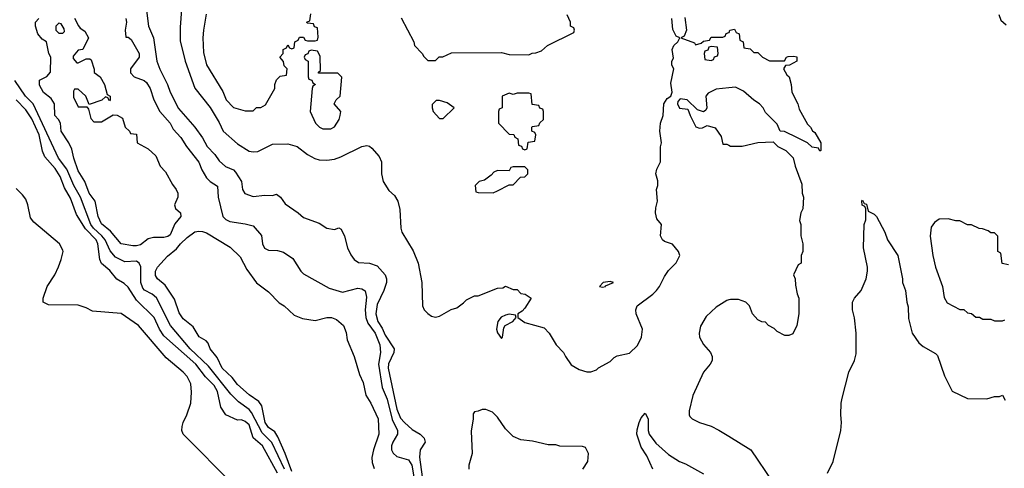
# Model space of a CAD drawing. Header units: inches. Extents: x 2348352 to 2479776, y 460422 to 613655.
# Tile 291 of 590: x 2366348 to 2371420, y 583475 to 585783. Entities that reach past the tile are written whole.
import ezdxf

# ---------------------------------------------------------------- set-up
doc = ezdxf.new("R2010")
doc.units = ezdxf.units.IN
doc.header["$MEASUREMENT"] = 0
doc.layers.add('C3568', color=7, linetype='Continuous')
doc.layers.add('C3578', color=7, linetype='Continuous')

msp = doc.modelspace()

# ---------------------------------------------------------------- linework, layer by layer
at = {"layer": 'C3568', "color": 4}
for points, elevation in [([(2367190.4, 585950.4), (2367174.6, 585745.4), (2367175.2, 585675.2), (2367200.5, 585570), (2367250.4, 585430.4), (2367330, 585330.7), (2367374.9, 585254.9), (2367395.8, 585210), (2367470, 585144.9), (2367530, 585107), (2367550, 585102.6), (2367574.6, 585105.4), (2367650, 585142), (2367730, 585144), (2367778, 585130), (2367831, 585090), (2367868.3, 585068.3), (2367890, 585062), (2367930, 585060.5), (2367970, 585066), (2368002.7, 585077.3), (2368110, 585131), (2368136, 585136), (2368150, 585132), (2368162, 585122), (2368199.8, 585079.8), (2368211.6, 585051.6), (2368211, 584990), (2368221, 584950), (2368250, 584904.7), (2368278, 584878), (2368296, 584850), (2368306.4, 584806.4), (2368310.7, 584710), (2368317.3, 584690), (2368374.6, 584594.6), (2368400.4, 584530), (2368419.1, 584430), (2368422.8, 584310), (2368430.7, 584290.7), (2368450, 584271.3), (2368470, 584258), (2368490, 584252), (2368510, 584258), (2368570, 584292), (2368599, 584301), (2368634.6, 584325.4), (2368650, 584342), (2368690, 584362), (2368710, 584362), (2368810, 584402), (2368836.4, 584403.6), (2368850, 584412), (2368890, 584394), (2368910, 584394), (2368930, 584374), (2368951.6, 584371.6), (2368982, 584350), (2368950, 584298), (2368936.9, 584283.1), (2368914, 584270), (2368914, 584250), (2368950, 584224.7), (2369050, 584198), (2369076, 584170), (2369111.3, 584110), (2369150, 584071.3), (2369158.8, 584050), (2369187.9, 584007.9), (2369230, 583982.8), (2369270, 583971), (2369290, 583971.3), (2369319, 583981), (2369330, 583991.3), (2369390, 584024.7), (2369410, 584044.7), (2369426.3, 584053.7), (2369490, 584067.3), (2369530, 584107.3), (2369551.6, 584150), (2369555.6, 584190), (2369522.7, 584270), (2369521.2, 584290), (2369529, 584310), (2369609, 584370), (2369629, 584390), (2369644, 584410), (2369670, 584462), (2369690, 584492), (2369730, 584532), (2369748.7, 584570), (2369742, 584590), (2369710, 584628.7), (2369670, 584641.2), (2369659, 584650), (2369649.1, 584670.9), (2369654, 584730), (2369630, 584758), (2369623.7, 584790), (2369624.5, 584815.5), (2369633.2, 584850), (2369628.7, 584910), (2369635.3, 584930), (2369634.6, 584954.6), (2369624, 584990), (2369630, 585014), (2369648.4, 585051.6), (2369648.9, 585128.9), (2369653.2, 585150), (2369645.2, 585210), (2369649.3, 585250.7), (2369662, 585290), (2369666, 585350), (2369682.9, 585377.1), (2369702, 585390), (2369709, 585410), (2369702.7, 585457.3), (2369718, 585530), (2369708, 585550), (2369708, 585570), (2369715.3, 585584.7), (2369708.7, 585630), (2369717.2, 585650), (2369738, 585670), (2369748, 585690), (2369730, 585699), (2369713.1, 585733.1), (2369707, 585790)], 104), ([(2367001.6, 585830), (2367012.2, 585750), (2367037.1, 585690), (2367054.3, 585570), (2367069.2, 585529.2), (2367110.2, 585450.2), (2367122.8, 585410), (2367166.5, 585326.5), (2367250.3, 585230), (2367290, 585175.5), (2367313.4, 585130), (2367352.7, 585090), (2367376.2, 585056.2), (2367407.4, 585027.4), (2367450, 585010.4), (2367459.2, 584999.2), (2367490.7, 584950), (2367496.3, 584910), (2367508.5, 584888.5), (2367550, 584873.4), (2367610, 584880.7), (2367650, 584878), (2367670, 584884.7), (2367691.3, 584870), (2367715.3, 584835.3), (2367782, 584790), (2367810, 584764.7), (2367890, 584736), (2367930.9, 584710.9), (2367970, 584704), (2367991.6, 584711.6), (2368004.7, 584704.7), (2368021, 584670), (2368036, 584610), (2368053.7, 584573.7), (2368071, 584550), (2368093.7, 584533.7), (2368150, 584530.4), (2368190, 584517.1), (2368230.5, 584470), (2368238, 584450), (2368237.1, 584430), (2368223.7, 584390), (2368190, 584317.2), (2368183.1, 584270), (2368193.1, 584230), (2368215.3, 584195.3), (2368230, 584160.4), (2368277.1, 584090), (2368274.4, 584070), (2368248.2, 584011.8), (2368246.5, 583990), (2368290, 583778.8), (2368310, 583733.4), (2368330, 583710.6), (2368370, 583674.8), (2368411.3, 583650), (2368431, 583630), (2368436, 583610), (2368410.7, 583569.3), (2368408.1, 583531.9), (2368421.5, 583430)], 96), ([(2367308.1, 585811.9), (2367294.8, 585730), (2367290.8, 585690), (2367294.4, 585614.4), (2367310.9, 585550.9), (2367394.4, 585414.4), (2367411.3, 585370), (2367450, 585331.3), (2367510, 585314), (2367550, 585314), (2367568.4, 585331.6), (2367590, 585332), (2367614.6, 585345.4), (2367662, 585430), (2367662, 585450), (2367670, 585474), (2367690, 585492), (2367722, 585498), (2367726, 585530), (2367710, 585546), (2367707.3, 585567.3), (2367688, 585590), (2367706, 585610), (2367706, 585630), (2367722, 585638), (2367730, 585654), (2367738, 585638), (2367750, 585634), (2367762, 585638), (2367766, 585670), (2367782, 585678), (2367790, 585694), (2367810, 585694), (2367818, 585678), (2367830, 585674), (2367870, 585674), (2367882, 585678), (2367886, 585694), (2367882, 585742), (2367867.3, 585747.3), (2367862, 585762), (2367830, 585766), (2367826, 585770), (2367842, 585778), (2367847.3, 585812.7)], 108), ([(2368313.2, 585793.2), (2368378, 585670), (2368382, 585650), (2368422, 585610), (2368430, 585594), (2368450, 585574), (2368490, 585574), (2368508.4, 585591.6), (2368527.3, 585592.7), (2368572.7, 585612.7), (2368830, 585614), (2368870, 585604.7), (2368970, 585602), (2368988.4, 585611.6), (2369007.3, 585612.7), (2369036.4, 585623.6), (2369066, 585650), (2369202, 585718), (2369206, 585730), (2369202, 585742), (2369186, 585750), (2369186, 585770), (2369168.4, 585808.4)], 108), ([(2369774.6, 585794.6), (2369782, 585730), (2369770, 585698), (2369754, 585690), (2369823.6, 585663.6), (2369830, 585654), (2369858, 585662), (2369870, 585672), (2369902, 585678), (2369910, 585694), (2369970, 585694), (2369982, 585698), (2369987.3, 585712.7), (2370000, 585717.3)], 104), ([(2366631.1, 585791.1), (2366651.1, 585751.1), (2366659.6, 585739.6), (2366683.6, 585723.6), (2366702, 585690), (2366674, 585630), (2366650, 585626), (2366623.6, 585596.4), (2366623.6, 585583.6), (2366642, 585562), (2366650, 585562), (2366690, 585582), (2366710, 585582), (2366716.9, 585576.9), (2366732, 585528), (2366732, 585512), (2366762, 585490), (2366784.7, 585450), (2366798, 585398), (2366814, 585390), (2366814, 585370), (2366810, 585366), (2366802, 585382), (2366790, 585386), (2366771.6, 585368.4), (2366706, 585346), (2366688, 585390), (2366650, 585426), (2366630, 585426), (2366624.7, 585415.3), (2366625.4, 585385.4), (2366650, 585334), (2366694, 585334), (2366702, 585322), (2366715.3, 585275.3), (2366730, 585258), (2366770, 585258), (2366830, 585294), (2366850, 585292), (2366876.9, 585276.9), (2366892, 585230), (2366914, 585210), (2366918, 585198), (2366950, 585194), (2366954, 585150), (2367010, 585118), (2367050, 585082), (2367071.3, 585030), (2367099.8, 584999.8), (2367134.4, 584934.4), (2367154.8, 584910), (2367162.8, 584890), (2367162.8, 584870), (2367146, 584830), (2367151.1, 584811.1), (2367176, 584790), (2367178.8, 584770), (2367147.4, 584732.6), (2367123.1, 584676.9), (2367111.8, 584668.2), (2367090, 584662.4), (2367037.6, 584662.4), (2367010, 584656.2), (2366970, 584624.2), (2366950, 584618.7), (2366930, 584619.6), (2366870, 584629.4), (2366815.1, 584695.1), (2366770, 584733.2), (2366752.3, 584770), (2366736, 584850), (2366706, 584890), (2366683.7, 584950), (2366650, 585005.2), (2366626.6, 585070), (2366616.5, 585116.5), (2366601.2, 585150), (2366561.2, 585210), (2366558, 585250), (2366548.7, 585270), (2366528.7, 585290), (2366528, 585350), (2366510, 585378), (2366470, 585408.7), (2366450, 585446), (2366450, 585472), (2366488.4, 585491.6), (2366507.3, 585512.7), (2366508, 585590), (2366498, 585610), (2366486, 585670), (2366463.1, 585683.1), (2366442, 585710), (2366428.7, 585750), (2366428.9, 585771.1), (2366446, 585790)], 88), ([(2366894.8, 585790), (2366898.8, 585770), (2366891.3, 585730), (2366894, 585694), (2366906, 585694), (2366922, 585682), (2366964, 585610), (2366962.8, 585590), (2366918.8, 585530), (2366918.8, 585510), (2366938, 585490), (2366990, 585470.8), (2367000.5, 585460.5), (2367020.7, 585430), (2367039.1, 585370), (2367070, 585311.3), (2367122.8, 585250), (2367139.1, 585219.1), (2367177.5, 585177.5), (2367206.8, 585130), (2367271, 585050), (2367286.8, 585010), (2367310.8, 584970), (2367330, 584950.8), (2367366.8, 584926.8), (2367370.8, 584870), (2367394.8, 584770), (2367410, 584754.8), (2367430, 584744.9), (2367510, 584733.4), (2367550, 584722), (2367592.8, 584672.8), (2367599.1, 584630), (2367608.2, 584608.2), (2367630, 584597.3), (2367675.9, 584595.9), (2367707.5, 584587.5), (2367754.4, 584554.4), (2367796, 584490), (2367810, 584476), (2367942.5, 584402.5), (2368010, 584380.7), (2368090, 584402), (2368110, 584398.8), (2368127.3, 584387.3), (2368134.9, 584354.9), (2368128.4, 584290), (2368130.3, 584250), (2368141.8, 584221.8), (2368179.5, 584170), (2368202.4, 584110), (2368206, 584070), (2368196, 584010), (2368214.3, 583890), (2368240.2, 583830), (2368266.2, 583726.2), (2368293.4, 583670), (2368294, 583650), (2368270.4, 583610), (2368263, 583590), (2368263, 583570), (2368272.5, 583552.5), (2368290, 583534.8), (2368350, 583517.6), (2368368.8, 583490), (2368378, 583430)], 92), ([(2367711.4, 583470), (2367646.8, 583606.8), (2367597.5, 583657.5), (2367542.4, 583762.4), (2367530, 583777.6), (2367475.9, 583815.9), (2367436.1, 583856.1), (2367319.8, 583999.8), (2367226.3, 584090), (2367125.1, 584210), (2367052.3, 584352.3), (2367031.1, 584371.1), (2366991.3, 584391.3), (2366982.2, 584402.3), (2366971.3, 584430), (2366971.9, 584511.9), (2366964, 584530), (2366950, 584541.2), (2366890, 584536.9), (2366840.7, 584560.7), (2366813.9, 584593.9), (2366787.6, 584650), (2366771.1, 584671.1), (2366727.6, 584710), (2366714, 584730), (2366661.5, 584870), (2366627.2, 584930), (2366590, 585014), (2366548.2, 585070), (2366416.9, 585350), (2366378.4, 585390), (2366322.9, 585470)], 92), ([(2370000, 585432.1), (2369934.9, 585425.1), (2369895.1, 585404.9), (2369883.1, 585390), (2369886.8, 585330), (2369882, 585318), (2369870, 585308.7), (2369838.6, 585318.6), (2369786, 585370), (2369750, 585375.3), (2369738, 585362), (2369736, 585350), (2369747.3, 585327.3), (2369790, 585322), (2369801, 585290), (2369831.6, 585231.6), (2369850, 585224.7), (2369866, 585226), (2369890, 585238), (2369930, 585226), (2369962, 585182), (2369970, 585142), (2369990, 585142), (2370000, 585137)], 104), ([(2367676.3, 583450), (2367598.4, 583590), (2367551.1, 583631.1), (2367530, 583698), (2367510, 583716.2), (2367490, 583723.7), (2367470, 583722.7), (2367409.6, 583749.6), (2367384.5, 583790), (2367366.9, 583870), (2367350, 583900.5), (2367305.4, 583945.4), (2367255.1, 584010), (2367090, 584156.3), (2367067.4, 584190), (2367040.5, 584250), (2366950, 584339.6), (2366907.1, 584407.1), (2366886.3, 584426.3), (2366847.6, 584447.6), (2366813.1, 584493.1), (2366770, 584529), (2366760.7, 584550), (2366749.7, 584630), (2366741.5, 584650), (2366687.2, 584707.2), (2366640.3, 584780.3), (2366610, 584865.2), (2366578.7, 584918.7), (2366556.9, 584976.9), (2366530, 585017.6), (2366477.6, 585077.6), (2366466, 585106), (2366448.5, 585190), (2366410, 585273.6), (2366379.2, 585319.2), (2366330, 585371.5)], 96), ([(2367450, 583389), (2367189.3, 583650), (2367182.7, 583670), (2367185.2, 583690), (2367189.3, 583710), (2367209.5, 583750.5), (2367229.4, 583810), (2367232.9, 583867.1), (2367229.7, 583910), (2367210, 583947), (2367189.6, 583970), (2367102.5, 584042.5), (2366959.6, 584210), (2366870.9, 584270.9), (2366723.9, 584283.9), (2366690, 584301.2), (2366650, 584314), (2366496.4, 584316.4), (2366468.7, 584330), (2366468.7, 584350), (2366489.3, 584410), (2366529.6, 584470.4), (2366547.9, 584512.1), (2366562, 584550), (2366572, 584590), (2366570, 584598), (2366552.7, 584630), (2366421.7, 584741.7), (2366403, 584763), (2366389.3, 584830), (2366378.9, 584858.9), (2366362.5, 584882.5), (2366330, 584914)], 104), ([(2367750, 583458.4), (2367716.3, 583550), (2367677.2, 583637.2), (2367662, 583662), (2367630, 583684.7), (2367611.8, 583710), (2367595.6, 583795.6), (2367579.1, 583819.1), (2367530, 583853.2), (2367470, 583906.6), (2367442.5, 583942.5), (2367391.8, 583990), (2367365.7, 584045.7), (2367329.2, 584090), (2367318.9, 584118.9), (2367309, 584130), (2367271.9, 584151.9), (2367242, 584202), (2367190, 584243.7), (2367170, 584274), (2367145.6, 584345.6), (2367096.9, 584416.9), (2367057.2, 584450), (2367047.7, 584467.7), (2367047.3, 584490), (2367058, 584510), (2367110, 584566.8), (2367156.6, 584603.4), (2367176, 584630), (2367210, 584662), (2367250, 584690.8), (2367270, 584694.8), (2367290, 584694), (2367310, 584686.8), (2367432.2, 584612.2), (2367483, 584563), (2367517.3, 584497.3), (2367568.5, 584428.5), (2367630, 584382.8), (2367685.4, 584325.4), (2367710, 584311.3), (2367762, 584262), (2367805.2, 584245.2), (2367870, 584234.8), (2367930, 584250.6), (2367954, 584250), (2367979.8, 584239.8), (2368016, 584210), (2368030, 584174), (2368035.3, 584135.3), (2368070.6, 584050.6), (2368098, 583958), (2368116.8, 583916.8), (2368130.7, 583850.7), (2368156, 583810), (2368194, 583730), (2368197.3, 583650), (2368170.4, 583570), (2368162.4, 583530), (2368164.1, 583504.1), (2368173.2, 583473.2)], 88), ([(2370000, 584341.5), (2369990, 584339), (2369935.3, 584304.7), (2369884, 584256), (2369854.4, 584205.6), (2369847.7, 584170), (2369850.6, 584150), (2369870, 584111), (2369906.8, 584070), (2369914.8, 584050), (2369914.8, 584030), (2369904.7, 584010), (2369870, 583968.7), (2369814.8, 583850), (2369796, 583770), (2369796, 583750), (2369800.7, 583740.7), (2369812, 583730), (2369850, 583711), (2369910, 583690.8), (2369950, 583670.8), (2370000, 583640.2)], 104), ([(2369249.3, 583470.7), (2369275.3, 583510), (2369278, 583550), (2369262, 583582), (2369247.3, 583587.3), (2369130, 583588.7), (2369110, 583595.3), (2369070, 583595.3), (2368990, 583614), (2368930, 583622), (2368890, 583638), (2368850, 583678), (2368810, 583738), (2368783.1, 583763.1), (2368750, 583778), (2368730, 583778), (2368710, 583768), (2368690, 583766), (2368684.7, 583755.3), (2368684.7, 583730), (2368673.7, 583666.3), (2368678.8, 583550), (2368661, 583490), (2368661, 583470)], 104), ([(2369609.6, 583470), (2369578.9, 583538.9), (2369550, 583584), (2369527.8, 583650), (2369527.9, 583672.1), (2369539.5, 583710), (2369550, 583734.8), (2369570, 583758), (2369584.9, 583730), (2369584.9, 583670), (2369590.4, 583650.4), (2369624.5, 583604.5), (2369690, 583546), (2369746.8, 583510), (2369778, 583498), (2369870, 583446.4)], 96)]:
    msp.add_lwpolyline(points, dxfattribs=dict(at, elevation=elevation))
for points, elevation in [([(2366550, 585766), (2366534, 585750), (2366534, 585730), (2366550, 585714), (2366570, 585714), (2366578, 585722), (2366576.4, 585736.4), (2366562, 585762)], 88), ([(2369910, 585646), (2369898, 585642), (2369892.7, 585627.3), (2369878, 585622), (2369874, 585610), (2369878, 585578), (2369910, 585574), (2369922, 585578), (2369927.3, 585592.7), (2369942, 585598), (2369946, 585610), (2369942, 585642)], 104), ([(2367850, 585626), (2367838, 585622), (2367832.7, 585607.3), (2367818, 585602), (2367814, 585590), (2367818, 585578), (2367834, 585570), (2367834, 585490), (2367838, 585478), (2367852.7, 585472.7), (2367858, 585458), (2367872, 585450), (2367858, 585442), (2367854, 585430), (2367844.7, 585310), (2367872, 585250), (2367892, 585230), (2367910, 585221), (2367950, 585221), (2367970, 585232), (2367994, 585270), (2367999, 585290), (2368002, 585310), (2367968, 585350), (2367978, 585370), (2367998, 585390), (2368007.3, 585487.3), (2367987.3, 585507.3), (2367887.3, 585507.3), (2367887.3, 585512.7), (2367898, 585522), (2367896.4, 585596.4), (2367882, 585622)], 108), ([(2368970, 585406), (2368910, 585406), (2368890, 585398), (2368870, 585406), (2368834, 585390), (2368834, 585330), (2368818, 585322), (2368814, 585310), (2368814, 585250), (2368870, 585194), (2368892.7, 585192.7), (2368898, 585178), (2368914, 585170), (2368918, 585138), (2368932.7, 585132.7), (2368938, 585118), (2368950, 585114), (2368962, 585118), (2368967.3, 585152.7), (2369002, 585158), (2369006, 585190), (2369002, 585202), (2368986, 585210), (2368986, 585230), (2368990, 585234), (2369022, 585238), (2369027.3, 585252.7), (2369046, 585270), (2369046, 585310), (2369042, 585322), (2369027.3, 585327.3), (2369022, 585342), (2368987.3, 585347.3), (2368982, 585402)], 108), ([(2368510, 585368), (2368492.7, 585367.3), (2368472.7, 585347.3), (2368472, 585330), (2368478, 585310), (2368510, 585274), (2368530, 585274), (2368586, 585330), (2368550, 585355.3)], 108), ([(2368950, 585026), (2368890, 585026), (2368878, 585022), (2368870, 585006), (2368810, 585008), (2368790, 584998), (2368776.9, 584983.1), (2368742, 584958), (2368714, 584950), (2368694, 584930), (2368698, 584898), (2368710, 584894), (2368787.3, 584892.7), (2368810, 584902), (2368870, 584934), (2368890, 584934), (2368927.3, 584972.7), (2368950, 584974), (2368966, 584990), (2368966, 585010)], 108), ([(2369390, 584435.3), (2369354, 584430), (2369334, 584410), (2369350, 584406.8), (2369366, 584410), (2369366, 584414), (2369406, 584430)], 108), ([(2368870, 584268), (2368850, 584262), (2368827.5, 584252.5), (2368811.3, 584230), (2368804, 584190), (2368810, 584172), (2368830, 584142), (2368835.3, 584150), (2368842, 584198), (2368848, 584210), (2368888, 584230), (2368906, 584250), (2368902, 584262)], 104)]:
    msp.add_lwpolyline(points, close=True, dxfattribs=dict(at, elevation=elevation))
at = {"layer": 'C3578', "color": 4}
for points, elevation in [([(2371390.8, 585810), (2371401.6, 585781.6), (2371430, 585756)], 108), ([(2370000, 585717.3), (2370002, 585718), (2370006, 585730), (2370030, 585734), (2370038, 585718), (2370054, 585710), (2370058, 585678), (2370074, 585670), (2370078, 585638), (2370110, 585634), (2370130, 585614), (2370150, 585614), (2370174, 585590), (2370210, 585572), (2370288, 585572), (2370298, 585590), (2370306, 585594), (2370335.3, 585595.3), (2370351.3, 585591.3), (2370350.6, 585569.4), (2370314, 585550), (2370292, 585548), (2370282, 585530), (2370299.6, 585499.6), (2370312, 585490), (2370322, 585450), (2370324.7, 585410), (2370356, 585350), (2370363.5, 585323.5), (2370406, 585246), (2370422, 585230), (2370431.6, 585211.6), (2370443.6, 585203.6), (2370474, 585150), (2370474, 585110), (2370470, 585106), (2370462, 585122), (2370430, 585128), (2370406, 585150), (2370355.3, 585175.3), (2370287.3, 585207.3), (2370266, 585210), (2370250, 585246), (2370190, 585306), (2370178, 585330), (2370158, 585350), (2370130, 585368.7), (2370076, 585416), (2370036, 585436), (2370000, 585432.1)], 104), ([(2370000, 585137), (2370010, 585132), (2370070, 585132), (2370150, 585152), (2370230, 585154), (2370254, 585130), (2370294, 585110), (2370331.6, 585071.6), (2370342, 585030), (2370376.9, 584936.9), (2370378, 584890), (2370384.7, 584870), (2370382, 584810), (2370372, 584790), (2370364.7, 584750), (2370371.3, 584730), (2370371.6, 584671.6), (2370382, 584630), (2370382, 584590), (2370374, 584570), (2370374, 584530), (2370358, 584522), (2370334, 584470), (2370342, 584450), (2370343.6, 584416.4), (2370352.7, 584372.7), (2370362, 584350), (2370362, 584270), (2370351.3, 584210), (2370330, 584166), (2370310, 584158), (2370290, 584158), (2370250, 584178), (2370234.6, 584194.6), (2370206, 584210), (2370190, 584226), (2370170, 584228), (2370150, 584238), (2370122, 584270), (2370108, 584310), (2370088.9, 584328.9), (2370050, 584344), (2370010, 584344), (2370000, 584341.5)], 104), ([(2370509, 583450), (2370539, 583510), (2370577.2, 583670), (2370581.2, 583710), (2370577.2, 583750), (2370579, 583810), (2370584.7, 583835.3), (2370619, 583970), (2370649, 584030), (2370656.5, 584063.5), (2370657.2, 584170), (2370648.9, 584248.9), (2370638, 584290), (2370638, 584330), (2370648, 584350), (2370682, 584390), (2370708, 584450), (2370715.3, 584490), (2370715.3, 584510), (2370695.3, 584610), (2370698, 584730), (2370707.3, 584752.7), (2370706, 584810), (2370702, 584822), (2370688.4, 584828.4), (2370686, 584850), (2370690, 584854), (2370698, 584838), (2370710, 584834), (2370718, 584798), (2370750, 584782), (2370762, 584770), (2370804.7, 584690), (2370818, 584650), (2370871, 584570), (2370896, 584450), (2370896, 584430), (2370911, 584390), (2370918, 584330), (2370925.4, 584305.4), (2370926.4, 584246.4), (2370946, 584170), (2370979.8, 584119.8), (2371001.4, 584101.4), (2371065.4, 584065.4), (2371075.3, 584055.3), (2371111.3, 583950), (2371151.6, 583871.6), (2371230, 583834), (2371330, 583832), (2371370, 583844.7), (2371395.3, 583844.7), (2371410, 583851.3), (2371424.7, 583824.7)], 104), ([(2371442, 584522), (2371408.4, 584528.4), (2371402, 584582), (2371386, 584590), (2371386, 584670), (2371370, 584686), (2371350, 584686), (2371336.4, 584696.4), (2371307.3, 584707.3), (2371290, 584708), (2371250, 584728), (2371230, 584728), (2371190, 584748), (2371170, 584748), (2371130, 584758), (2371083.6, 584756.4), (2371059.6, 584740.4), (2371043.6, 584716.4), (2371038, 584670), (2371051.3, 584570), (2371064.7, 584510), (2371102, 584410), (2371110, 584354), (2371125.4, 584325.4), (2371190, 584292), (2371211.6, 584291.6), (2371230, 584274), (2371251.6, 584271.6), (2371272.7, 584252.7), (2371291.6, 584251.6), (2371310, 584242), (2371350, 584242), (2371370, 584234), (2371410, 584234), (2371422, 584238)], 108), ([(2370000, 583640.2), (2370114.8, 583570), (2370225.2, 583405.2)], 104)]:
    msp.add_lwpolyline(points, dxfattribs=dict(at, elevation=elevation))

doc.saveas('drawing.dxf')
